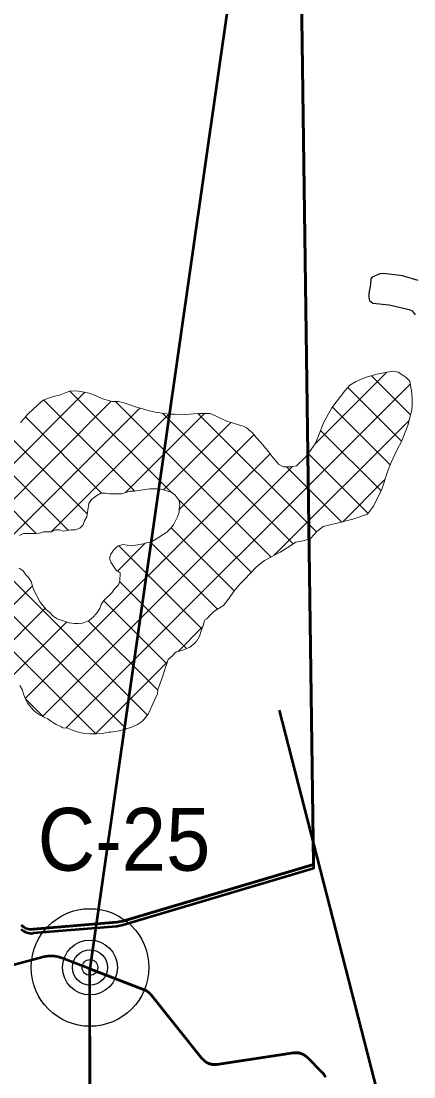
# Model space of a CAD drawing. Extents: x -1643653 to 4543381, y 1624270 to 13878484.
# Drawn here: x 717870 to 720374, y 8955330 to 8962061 of the extents above; entities that cross this region are included whole.
import ezdxf

# ---------------------------------------------------------------- set-up
doc = ezdxf.new("R2010")
doc.units = 0
doc.header["$LTSCALE"] = 200
for name, color, linetype, lineweight in [('1', 7, 'Continuous', 13), ('15', 7, 'Continuous', 25), ('21', 7, 'Continuous', 25), ('26', 7, 'Continuous', 106), ('27', 7, 'Continuous', 53), ('28', 7, 'Continuous', 53), ('29', 7, 'Continuous', 13), ('31', 7, 'Continuous', 53), ('60', 7, 'Continuous', 53)]:
    doc.layers.add(name, color=color, linetype=linetype, lineweight=lineweight)

msp = doc.modelspace()

# ---------------------------------------------------------------- linework, layer by layer
at = {"layer": '1', "lineweight": 25}
msp.add_spline([(814781, 9009175.5), (814787.2, 9009173.4), (814796.9, 9009173.4), (814799.4, 9009172.4), (814805.1, 9009174.5), (814805.6, 9009176.5), (814811.7, 9009179.5), (814811.7, 9009179.5), (814801.5, 9009181), (814790.7, 9009181.5), (814784.1, 9009183.1), (814777.4, 9009185.1), (814778.4, 9009175.5)], degree=3, dxfattribs=at)
at = {"layer": '15'}
for radius in [375, 175, 112.5, 50]:
    msp.add_circle((718309, 8956027.8), radius, dxfattribs=at)
at = {"layer": '21'}
msp.add_lwpolyline([(720402.2, 8960408.3), (720301.9, 8960437.2), (720181, 8960453.2), (720156.1, 8960451.2), (720109.1, 8960428.1), (720098.9, 8960418.5), (720097.9, 8960382.4), (720087.7, 8960324.8), (720086.7, 8960296.8), (720091.3, 8960280.8), (720111.5, 8960263.6), (720216.2, 8960251.9), (720344.2, 8960222.5), (720362.4, 8960214), (720382.8, 8960188)], dxfattribs=at)
at = {"layer": '26'}
for points in [[(676174.9, 8960921), (676589.7, 8959851), (677298.5, 8959085), (677905.7, 8958370.4), (678108.1, 8958127.9), (678628.8, 8957871.5), (679175.3, 8957678.5), (679634.1, 8957740.2), (680271.7, 8957890.1), (680680.6, 8958130.1), (682556.7, 8958821.8), (683435.7, 8958881.7), (684580.7, 8958673.6), (685598.3, 8958453.2), (686374.5, 8958348.3), (687212.1, 8957836.1), (687682.2, 8957630.7), (688306.1, 8957615.5), (689591.9, 8957533.9), (690585.7, 8957606.1), (691389.1, 8957793.5), (691759.3, 8957957.3), (692919.9, 8958245), (693572, 8958700.2), (694136.4, 8959422.7), (694705.3, 8960908.2), (694927.7, 8961937.4), (695327.4, 8962800.5), (695494.2, 8963028.7), (696954.2, 8966672.4), (698159, 8968028.2), (699003.1, 8968647.8), (699373.7, 8968875.2), (699705.8, 8969051.9), (700930.8, 8969479.2), (701631.8, 8969565.3), (702395, 8969409.6), (703157, 8969037.7), (703804.2, 8968640.8), (704732, 8968306.3), (704974.2, 8968343.5), (705432.6, 8968328.9), (706400.3, 8968312.2), (707482.9, 8968320.5), (708005.4, 8968381.9), (708718.3, 8968340.8), (709660.3, 8968260.6), (710627.7, 8968180.3), (711187.5, 8968089), (711873, 8967704.7), (712851.5, 8967319.2), (713361.3, 8967393.4), (714238.5, 8967122.7), (715674, 8966506.4), (716373.4, 8966312.8), (717313.4, 8965902), (718673.1, 8965375), (719658.3, 8965140.1)], [(691088.7, 8957705.7), (691389.1, 8957793.5), (691759.3, 8957957.3), (692919.9, 8958245), (693572, 8958700.2), (694136.4, 8959422.7), (694705.3, 8960908.2), (694927.7, 8961937.4), (695327.4, 8962800.5), (695494.2, 8963028.7), (696954.2, 8966672.4), (698159, 8968028.2), (699003.1, 8968647.8), (699373.7, 8968875.2), (699705.8, 8969051.9), (700930.8, 8969479.2), (701631.8, 8969565.3), (702395, 8969409.6), (703157, 8969037.7), (703804.2, 8968640.8), (704732, 8968306.3), (704974.2, 8968343.5), (705432.6, 8968328.9), (706400.3, 8968312.2), (707482.9, 8968320.5), (708005.4, 8968381.9), (708718.3, 8968340.8), (709660.3, 8968260.6), (710627.7, 8968180.3), (711187.5, 8968089), (711873, 8967704.7), (712851.5, 8967319.2), (713361.3, 8967393.4), (714238.5, 8967122.7), (715674, 8966506.4), (716373.4, 8966312.8), (717313.4, 8965902), (718673.1, 8965375), (719658.3, 8965140.1)]]:
    msp.add_spline(points, degree=3, dxfattribs=at)
at = {"layer": '27'}
for p in [(719617, 8965157.2), (719615.4, 8965150.3), (718316.5, 8945480.5)]:
    msp.add_line(p, (718308.8, 8956018.9), dxfattribs=at)
for points in [[(718108.6, 8956094.1), (718104.7, 8956095.1), (718100.8, 8956095.9), (718096.9, 8956096.7), (718092.9, 8956097.4), (718089, 8956098), (718085, 8956098.6), (718081, 8956099), (718077.1, 8956099.4), (718073.1, 8956099.7), (718069.1, 8956100), (718065.1, 8956100.1), (718061.1, 8956100.2), (718057.1, 8956100.2), (718053.1, 8956100.1), (718049.1, 8956099.9), (718045.1, 8956099.6), (718041.1, 8956099.3), (718037.1, 8956098.9), (718033.2, 8956098.4), (718029.2, 8956097.8), (718025.3, 8956097.2), (718021.3, 8956096.4), (718017.4, 8956095.6), (718013.5, 8956094.7), (718009.6, 8956093.8), (718008.8, 8956093.6), (717769.5, 8956030.4)], [(718108.6, 8956094.1), (718104.7, 8956095.1), (718100.8, 8956095.9), (718096.9, 8956096.7), (718092.9, 8956097.4), (718089, 8956098), (718085, 8956098.6), (718081, 8956099), (718077.1, 8956099.4), (718073.1, 8956099.7), (718069.1, 8956100), (718065.1, 8956100.1), (718061.1, 8956100.2), (718057.1, 8956100.2), (718053.1, 8956100.1), (718049.1, 8956099.9), (718045.1, 8956099.6), (718041.1, 8956099.3), (718037.1, 8956098.9), (718033.2, 8956098.4), (718029.2, 8956097.8), (718025.3, 8956097.2), (718021.3, 8956096.4), (718017.4, 8956095.6), (718013.5, 8956094.7), (718009.6, 8956093.8), (718008.8, 8956093.6), (717769.5, 8956030.4)], [(718308.8, 8956018.9), (718131.5, 8956086.9), (718127.7, 8956088.3), (718123.9, 8956089.6), (718120.1, 8956090.9), (718116.3, 8956092), (718112.5, 8956093.1), (718108.6, 8956094.1)], [(718308.8, 8956018.9), (718131.5, 8956086.9), (718127.7, 8956088.3), (718123.9, 8956089.6), (718120.1, 8956090.9), (718116.3, 8956092), (718112.5, 8956093.1), (718108.6, 8956094.1)], [(718316.5, 8945480.5), (718310.4, 8953895.1), (718308.8, 8956018.9)], [(718308.8, 8956018.9), (718654.2, 8955886.4), (718655.9, 8955885.7), (718658.6, 8955884.6), (718661.1, 8955883.4), (718663.7, 8955882.2), (718666.2, 8955880.9), (718668.6, 8955879.5), (718671.1, 8955878), (718673.4, 8955876.5), (718675.8, 8955874.9), (718678.1, 8955873.3), (718680.3, 8955871.5), (718682.5, 8955869.8), (718684.7, 8955867.9), (718686.7, 8955866), (718688.8, 8955864), (718690.8, 8955862), (718692.7, 8955860), (718694.5, 8955857.8), (718696.3, 8955855.6), (719024.8, 8955446.5), (719026.4, 8955444.6), (719028.3, 8955442.5), (719030.2, 8955440.4), (719032.2, 8955438.4), (719034.2, 8955436.4), (719036.3, 8955434.5), (719038.4, 8955432.6), (719040.6, 8955430.8), (719042.8, 8955429.1), (719045.1, 8955427.5), (719047.5, 8955425.8), (719049.8, 8955424.3), (719052.2, 8955422.9), (719054.7, 8955421.5), (719057.2, 8955420.1), (719059.7, 8955418.9), (719062.3, 8955417.7), (719064.9, 8955416.6), (719067.5, 8955415.6), (719070.2, 8955414.6), (719072.9, 8955413.7), (719075.6, 8955412.9), (719078.3, 8955412.2), (719081.1, 8955411.5), (719083.8, 8955410.9), (719086.6, 8955410.5), (719089.4, 8955410), (719092.2, 8955409.7), (719095.1, 8955409.4), (719097.9, 8955409.2), (719100.7, 8955409.2), (719103.5, 8955409.1), (719106.4, 8955409.2), (719109.2, 8955409.3), (719112, 8955409.6), (719114.8, 8955409.8), (719117.6, 8955410.2), (719607.3, 8955483.6), (719607.4, 8955483.6), (719610.2, 8955484), (719613, 8955484.3), (719615.9, 8955484.5), (719618.7, 8955484.6), (719621.5, 8955484.7), (719624.3, 8955484.7), (719627.2, 8955484.5), (719630, 8955484.4), (719632.8, 8955484.1), (719635.6, 8955483.8), (719638.4, 8955483.3), (719641.2, 8955482.8), (719644, 8955482.3), (719646.7, 8955481.6), (719649.5, 8955480.9), (719652.2, 8955480.1), (719654.8, 8955479.2), (719657.5, 8955478.2), (719660.1, 8955477.2), (719662.7, 8955476.1), (719665.3, 8955474.9), (719667.8, 8955473.6), (719670.3, 8955472.3), (719672.8, 8955470.9), (719675.2, 8955469.4), (719677.6, 8955467.9), (719679.9, 8955466.3), (719682.2, 8955464.6), (719684.4, 8955462.9), (719686.6, 8955461.1), (719688.8, 8955459.2), (719690.8, 8955457.3), (719692.9, 8955455.4), (719791.3, 8955356.8)], [(718308.8, 8956018.9), (718654.2, 8955886.4), (718655.9, 8955885.7), (718658.6, 8955884.6), (718661.1, 8955883.4), (718663.7, 8955882.2), (718666.2, 8955880.9), (718668.6, 8955879.5), (718671.1, 8955878), (718673.4, 8955876.5), (718675.8, 8955874.9), (718678.1, 8955873.3), (718680.3, 8955871.5), (718682.5, 8955869.8), (718684.7, 8955867.9), (718686.7, 8955866), (718688.8, 8955864), (718690.8, 8955862), (718692.7, 8955860), (718694.5, 8955857.8), (718696.3, 8955855.6), (719024.8, 8955446.5), (719026.4, 8955444.6), (719028.3, 8955442.5), (719030.2, 8955440.4), (719032.2, 8955438.4), (719034.2, 8955436.4), (719036.3, 8955434.5), (719038.4, 8955432.6), (719040.6, 8955430.8), (719042.8, 8955429.1), (719045.1, 8955427.5), (719047.5, 8955425.8), (719049.8, 8955424.3), (719052.2, 8955422.9), (719054.7, 8955421.5), (719057.2, 8955420.1), (719059.7, 8955418.9), (719062.3, 8955417.7), (719064.9, 8955416.6), (719067.5, 8955415.6), (719070.2, 8955414.6), (719072.9, 8955413.7), (719075.6, 8955412.9), (719078.3, 8955412.2), (719081.1, 8955411.5), (719083.8, 8955410.9), (719086.6, 8955410.5), (719089.4, 8955410), (719092.2, 8955409.7), (719095.1, 8955409.4), (719097.9, 8955409.2), (719100.7, 8955409.2), (719103.5, 8955409.1), (719106.4, 8955409.2), (719109.2, 8955409.3), (719112, 8955409.6), (719114.8, 8955409.8), (719117.6, 8955410.2), (719607.3, 8955483.6), (719607.4, 8955483.6), (719610.2, 8955484), (719613, 8955484.3), (719615.9, 8955484.5), (719618.7, 8955484.6), (719621.5, 8955484.7), (719624.3, 8955484.7), (719627.2, 8955484.5), (719630, 8955484.4), (719632.8, 8955484.1), (719635.6, 8955483.8), (719638.4, 8955483.3), (719641.2, 8955482.8), (719644, 8955482.3), (719646.7, 8955481.6), (719649.5, 8955480.9), (719652.2, 8955480.1), (719654.8, 8955479.2), (719657.5, 8955478.2), (719660.1, 8955477.2), (719662.7, 8955476.1), (719665.3, 8955474.9), (719667.8, 8955473.6), (719670.3, 8955472.3), (719672.8, 8955470.9), (719675.2, 8955469.4), (719677.6, 8955467.9), (719679.9, 8955466.3), (719682.2, 8955464.6), (719684.4, 8955462.9), (719686.6, 8955461.1), (719688.8, 8955459.2), (719690.8, 8955457.3), (719692.9, 8955455.4), (719791.3, 8955356.8)], [(719791.3, 8955356.8), (719793, 8955355.2), (719794.9, 8955353.1), (719796.8, 8955350.9), (719798.6, 8955348.8), (719800.3, 8955346.5), (719802, 8955344.3), (719803.6, 8955341.9), (719805.1, 8955339.6), (719806.6, 8955337.2), (719808, 8955334.7), (719809.4, 8955332.2), (719810.6, 8955329.7)], [(719791.3, 8955356.8), (719793, 8955355.2), (719794.9, 8955353.1), (719796.8, 8955350.9), (719798.6, 8955348.8), (719800.3, 8955346.5), (719802, 8955344.3), (719803.6, 8955341.9), (719805.1, 8955339.6), (719806.6, 8955337.2), (719808, 8955334.7), (719809.4, 8955332.2), (719810.6, 8955329.7)]]:
    msp.add_lwpolyline(points, dxfattribs=at)
at = {"layer": '28'}
for points in [[(724168.2, 8962768.7), (723977.8, 8962977.1), (723625.8, 8963254.3), (723083.4, 8963715.2), (722178.5, 8964657), (722005.8, 8964784.1), (721820.1, 8964881.9), (721680.5, 8964933.5), (721288, 8965002.1), (720442, 8965220.3), (719658.3, 8965140.1), (719617, 8965157.2), (719733.8, 8956684.8), (718518.3, 8956323.5), (718479.2, 8956316.1), (717946.5, 8956272)], [(724168.2, 8962742.5), (723977.8, 8962951), (723625.8, 8963228.1), (723083.4, 8963689.1), (722178.5, 8964630.8), (722005.8, 8964757.9), (721820.1, 8964855.8), (721680.5, 8964907.3), (721288, 8964975.9), (720442, 8965194.1), (719658.3, 8965114), (719617, 8965131.1), (719733.8, 8956658.7), (718518.3, 8956297.3), (718479.2, 8956290), (717946.5, 8956245.9)], [(717946.5, 8956272), (718479.2, 8956316.1), (718518.3, 8956323.5), (719733.8, 8956684.8), (719617, 8965157.2)]]:
    msp.add_lwpolyline(points, dxfattribs=at)
for centre in [(717938.3, 8956371.7), (717938.3, 8956371.7), (717938.3, 8956345.5)]:
    msp.add_arc(centre, 100, 226.86813, 274.73184, dxfattribs=at)
at = {"layer": '29'}
for p, q in [((718674.6, 8957637.6), (715864.8, 8960447.5)), ((718539, 8957548.7), (715886.1, 8960201.6)), ((718346.5, 8957516.7), (715727.9, 8960135.4)), ((717966.5, 8958794.8), (716703.4, 8960057.8)), ((719742, 8959363.7), (720201.8, 8959823.5)), ((720352.7, 8959551.7), (720104.6, 8959799.8)), ((716865.8, 8958283.6), (718277.2, 8959695)), ((718171.4, 8958814.4), (717267.7, 8959718)), ((718157.8, 8957555.1), (720350.5, 8959747.7)), ((718826.1, 8959057.7), (718181.3, 8959702.5)), ((720296.2, 8959383.6), (719953.6, 8959726.2)), ((716956.8, 8958150), (718444.6, 8959637.8)), ((718594.9, 8959064.4), (718013.8, 8959645.5)), ((719463.1, 8958645.2), (718472.1, 8959636.2)), ((717360.2, 8958328.9), (718625.9, 8959594.7)), ((717904.6, 8959546.9), (717927.6, 8959569.9)), ((718061.5, 8958805.7), (718812.2, 8959556.5)), ((718535.4, 8959055.2), (719040.1, 8959559.9)), ((719605, 8958727.8), (718771.3, 8959561.5)), ((719752.9, 8958804.4), (718997.5, 8959559.8)), ((720223.4, 8959232), (719854.3, 8959601)), ((718382, 8959052.8), (717897.2, 8959537.6)), ((718777.8, 8959073), (719206.9, 8959502.1)), ((719483.3, 8958656), (720343.5, 8959516.2)), ((718290.9, 8958919.3), (717767.9, 8959442.3)), ((718876.9, 8958947.6), (719354.1, 8959424.8)), ((720164.8, 8959066), (719779.1, 8959451.8)), ((717896.7, 8957742.9), (719456.9, 8959303.2)), ((720083, 8958923.3), (719700.8, 8959305.5)), ((718006.6, 8957628.3), (719600.8, 8959222.5)), ((719914, 8958867.8), (719561.4, 8959220.4)), ((719921.7, 8958869.9), (720190, 8959138.2)), ((719336.6, 8958547.2), (718876.7, 8959007.1)), ((719229.1, 8958430.2), (718827.5, 8958831.8)), ((718484.2, 8958555), (718661.5, 8958732.2)), ((719022.8, 8958187.4), (718493.9, 8958716.3)), ((719122.3, 8958312.5), (718694.9, 8958739.9)), ((718924, 8958061.7), (718498.5, 8958487.3)), ((717561.4, 8958081.2), (717942, 8958461.8)), ((718798.1, 8957963.2), (718396.4, 8958364.8)), ((717656.2, 8957951.5), (718022.9, 8958318.2)), ((717803, 8957873.7), (718159.7, 8958230.5)), ((718741.1, 8957795.7), (718298.2, 8958238.5)), ((718870.5, 8958043.2), (719027.4, 8958200.1)), ((718344, 8957516.7), (718801.7, 8957974.4)), ((718013.6, 8957625.1), (717897.4, 8957741.3))]:
    msp.add_line(p, q, dxfattribs=at)
at = {"layer": '29', "lineweight": 53}
for p, q in [((718518.3, 8956323.5), (719733.8, 8956684.8)), ((717946.5, 8956272), (718479.2, 8956316.1))]:
    msp.add_line(p, q, dxfattribs=at)
at = {"layer": '29'}
for points in [[(718156.7, 8959694.5), (718187.2, 8959704.3), (718236.7, 8959703), (718303.4, 8959689.8), (718349.3, 8959672.3), (718388.8, 8959652.5), (718450.1, 8959636.4), (718489.1, 8959636.1), (718527.9, 8959627), (718599.3, 8959602.5), (718637.5, 8959591.3), (718680.8, 8959579.2), (718723.8, 8959567.3), (718813.7, 8959556.2), (718847.7, 8959555.2), (718909, 8959553.2), (719003.6, 8959560.2), (719074.3, 8959559.5), (719106, 8959546.8), (719175.2, 8959512.3), (719215.4, 8959499.4), (719256.8, 8959488.4), (719292.7, 8959477.3), (719307.8, 8959468.9), (719344.4, 8959436.3), (719371.8, 8959403.9), (719395.4, 8959376.3), (719420.9, 8959346.5), (719449.3, 8959312.5), (719477.3, 8959278.2), (719493.3, 8959257.8), (719510, 8959236.3), (719543.5, 8959220.5), (719587.7, 8959220.2), (719625.1, 8959226.8), (719683.2, 8959280.7), (719709.9, 8959318.2), (719746.9, 8959370.8), (719770.2, 8959427.9), (719797.1, 8959500.5), (719850.3, 8959595.8), (719933.8, 8959703.7), (719966.7, 8959741.1), (720002.3, 8959761.8), (720064.2, 8959788.3), (720139.1, 8959809.6), (720203.3, 8959823.9), (720242, 8959828.9), (720273.1, 8959823.4), (720323, 8959791.3), (720347.5, 8959766.2), (720360.2, 8959687.8), (720363.3, 8959650.8), (720364.3, 8959614.7), (720361.1, 8959583.9), (720334.9, 8959482.9), (720295.4, 8959381.6), (720268.7, 8959330.1), (720230, 8959248.1), (720208.2, 8959195), (720170.3, 8959076.8), (720115.8, 8958969.2), (720079.3, 8958918.2), (719984.4, 8958886.5), (719884.9, 8958860.1), (719795.5, 8958839.9), (719756, 8958807.8), (719717.7, 8958765.7), (719676, 8958750.6), (719622.3, 8958739.1), (719565.5, 8958702.3), (719522, 8958676.7), (719421.9, 8958623.1), (719371.3, 8958582.8), (719293.2, 8958502.4), (719266, 8958473.8), (719229.6, 8958430.9), (719190.6, 8958373.8), (719160.8, 8958336.2), (719122.2, 8958312.4), (719098.2, 8958297.6), (719073.7, 8958272.8), (719054.4, 8958250), (719043.5, 8958245.5), (719037.3, 8958233.2), (719029.8, 8958206.7), (719020.3, 8958180.5), (719007.9, 8958140.3), (718990.5, 8958111.1), (718974.4, 8958094.1), (718945.2, 8958069.4), (718920.2, 8958060.4), (718895.1, 8958049.5), (718885.5, 8958046.8), (718859.9, 8958040.6), (718850.7, 8958034.6), (718835, 8958015.7), (718807.4, 8957992.3), (718792.7, 8957946.2), (718764.7, 8957861.5), (718741.3, 8957800.2)], [(717866.2, 8959503.1), (717889.5, 8959527.9), (717910.3, 8959554), (717945.5, 8959586.2), (717973.6, 8959613), (718009.6, 8959643.9), (718074.4, 8959668.1), (718115.4, 8959677.5), (718156.7, 8959694.5)], [(717857.6, 8958574.7), (717882.9, 8958557.5), (717899.6, 8958532), (717916.4, 8958514.9), (717933.1, 8958489.3), (717949.6, 8958438.4), (717991.2, 8958357.6), (718028.9, 8958310.7), (718049.9, 8958293.6), (718075.1, 8958268), (718100.4, 8958250.8), (718176.3, 8958224.8), (718210.2, 8958220.2), (718235.6, 8958220), (718261, 8958224), (718303.5, 8958240.6), (718333.3, 8958265.7), (718354.7, 8958291), (718371.9, 8958316.2), (718380.6, 8958341.5), (718397.7, 8958366.8), (718448.9, 8958417.2), (718466.1, 8958442.4), (718491.7, 8958467.6), (718500.4, 8958492.9), (718500.8, 8958543.7), (718475.6, 8958560.8), (718442.2, 8958611.9), (718433.9, 8958637.4), (718442.6, 8958662.7), (718459.7, 8958688), (718485.4, 8958713.2), (718519.3, 8958725.6), (718574.3, 8958716.7), (718650.6, 8958728.7), (718676.1, 8958736.9), (718701.5, 8958741), (718722.8, 8958753.5), (718799.4, 8958803.6), (718825.1, 8958828.8), (718842.2, 8958849.8), (718868, 8958900.4), (718876.7, 8958930), (718876.9, 8958951.1), (718881.3, 8958976.5), (718877.4, 8959006.1), (718852.3, 8959040.2), (718827, 8959057.4), (718772.1, 8959074.8), (718742.5, 8959079.3), (718691.7, 8959079.7), (718590, 8959063.7), (718564.6, 8959063.9), (718509.4, 8959047.4), (718433.2, 8959048.1), (718407.9, 8959052.5), (718378.2, 8959052.8), (718352.7, 8959036.1), (718318.6, 8959011), (718301.5, 8958985.7), (718288, 8958901.2), (718275.1, 8958875.8), (718266.4, 8958850.5), (718245.1, 8958829.6), (718215.3, 8958817.1), (718189.9, 8958817.3), (718139.1, 8958809.3), (718113.7, 8958818), (718088.3, 8958818.2), (718062.8, 8958805.7), (718012, 8958806.2), (717986.5, 8958797.9), (717961.1, 8958793.9), (717884.9, 8958794.6), (717859.4, 8958782.1)], [(718741.3, 8957800.2), (718739.5, 8957770.4), (718729.5, 8957750.4), (718704.4, 8957693.7), (718679, 8957643.9), (718661.6, 8957618.8), (718643.9, 8957598.8), (718611.1, 8957577.5), (718580.4, 8957562.5), (718542.1, 8957549.6), (718494.7, 8957536.2), (718441.5, 8957527.8), (718427.7, 8957528.3), (718388.9, 8957520.2), (718350.9, 8957516.7), (718308, 8957516.5), (718264.4, 8957521.8), (718227.3, 8957530.8), (718197.3, 8957541.1), (718165.7, 8957554.6), (718136.7, 8957556.2), (718123.4, 8957565.3), (718094.2, 8957577), (718082.7, 8957583), (718057.4, 8957600.1), (718039.8, 8957612.1), (718021.6, 8957621.4), (717986.1, 8957637.8), (717967.5, 8957651.7), (717948.1, 8957667.9), (717911.7, 8957710.3), (717901.7, 8957730.7), (717887.1, 8957766.4), (717876.3, 8957799.8), (717862.3, 8957824.8)]]:
    msp.add_lwpolyline(points, dxfattribs=at)
at = {"layer": '29', "lineweight": 53}
msp.add_arc((717938.3, 8956371.7), 100, 226.86813, 274.73184, dxfattribs=at)
at = {"layer": '31'}
msp.add_line((719514.5, 8957668), (720229.5, 8954888.4), dxfattribs=at)
at = {"layer": '60'}
for points in [[(718108.6, 8956094.1), (718104.7, 8956095.1), (718100.8, 8956095.9), (718096.9, 8956096.7), (718092.9, 8956097.4), (718089, 8956098), (718085, 8956098.6), (718081, 8956099), (718077.1, 8956099.4), (718073.1, 8956099.7), (718069.1, 8956100), (718065.1, 8956100.1), (718061.1, 8956100.2), (718057.1, 8956100.2), (718053.1, 8956100.1), (718049.1, 8956099.9), (718045.1, 8956099.6), (718041.1, 8956099.3), (718037.1, 8956098.9), (718033.2, 8956098.4), (718029.2, 8956097.8), (718025.3, 8956097.2), (718021.3, 8956096.4), (718017.4, 8956095.6), (718013.5, 8956094.7), (718009.6, 8956093.8), (718008.8, 8956093.6), (717769.5, 8956030.4)], [(719791.3, 8955356.8), (719692.9, 8955455.4), (719690.8, 8955457.3), (719688.8, 8955459.2), (719686.6, 8955461.1), (719684.4, 8955462.9), (719682.2, 8955464.6), (719679.9, 8955466.3), (719677.6, 8955467.9), (719675.2, 8955469.4), (719672.8, 8955470.9), (719670.3, 8955472.3), (719667.8, 8955473.6), (719665.3, 8955474.9), (719662.7, 8955476.1), (719660.1, 8955477.2), (719657.5, 8955478.2), (719654.8, 8955479.2), (719652.2, 8955480.1), (719649.5, 8955480.9), (719646.7, 8955481.6), (719644, 8955482.3), (719641.2, 8955482.8), (719638.4, 8955483.3), (719635.6, 8955483.8), (719632.8, 8955484.1), (719630, 8955484.4), (719627.2, 8955484.5), (719624.3, 8955484.7), (719621.5, 8955484.7), (719618.7, 8955484.6), (719615.9, 8955484.5), (719613, 8955484.3), (719610.2, 8955484), (719607.4, 8955483.6), (719607.3, 8955483.6), (719117.6, 8955410.2), (719114.8, 8955409.8), (719112, 8955409.6), (719109.2, 8955409.3), (719106.4, 8955409.2), (719103.5, 8955409.1), (719100.7, 8955409.2), (719097.9, 8955409.2), (719095.1, 8955409.4), (719092.2, 8955409.7), (719089.4, 8955410), (719086.6, 8955410.5), (719083.8, 8955410.9), (719081.1, 8955411.5), (719078.3, 8955412.2), (719075.6, 8955412.9), (719072.9, 8955413.7), (719070.2, 8955414.6), (719067.5, 8955415.6), (719064.9, 8955416.6), (719062.3, 8955417.7), (719059.7, 8955418.9), (719057.2, 8955420.1), (719054.7, 8955421.5), (719052.2, 8955422.9), (719049.8, 8955424.3), (719047.5, 8955425.8), (719045.1, 8955427.5), (719042.8, 8955429.1), (719040.6, 8955430.8), (719038.4, 8955432.6), (719036.3, 8955434.5), (719034.2, 8955436.4), (719032.2, 8955438.4), (719030.2, 8955440.4), (719028.3, 8955442.5), (719026.4, 8955444.6), (719024.8, 8955446.5), (718696.3, 8955855.6), (718694.5, 8955857.8), (718692.7, 8955860), (718690.8, 8955862), (718688.8, 8955864), (718686.7, 8955866), (718684.7, 8955867.9), (718682.5, 8955869.8), (718680.3, 8955871.5), (718678.1, 8955873.3), (718675.8, 8955874.9), (718673.4, 8955876.5), (718671.1, 8955878), (718668.6, 8955879.5), (718666.2, 8955880.9), (718663.7, 8955882.2), (718661.1, 8955883.4), (718658.6, 8955884.6), (718655.9, 8955885.7), (718654.2, 8955886.4), (718131.5, 8956086.9), (718127.7, 8956088.3), (718123.9, 8956089.6), (718120.1, 8956090.9), (718116.3, 8956092), (718112.5, 8956093.1), (718108.6, 8956094.1)], [(719810.6, 8955329.7), (719809.4, 8955332.2), (719808, 8955334.7), (719806.6, 8955337.2), (719805.1, 8955339.6), (719803.6, 8955341.9), (719802, 8955344.3), (719800.3, 8955346.5), (719798.6, 8955348.8), (719796.8, 8955350.9), (719794.9, 8955353.1), (719793, 8955355.2), (719791.3, 8955356.8)]]:
    msp.add_lwpolyline(points, dxfattribs=at)

# ---------------------------------------------------------------- texts
at = {"layer": '15', "width": 0.95}
msp.add_text('C-25', height=400, dxfattribs=at).set_placement((717975.3, 8956645.1))

doc.saveas('drawing.dxf')
